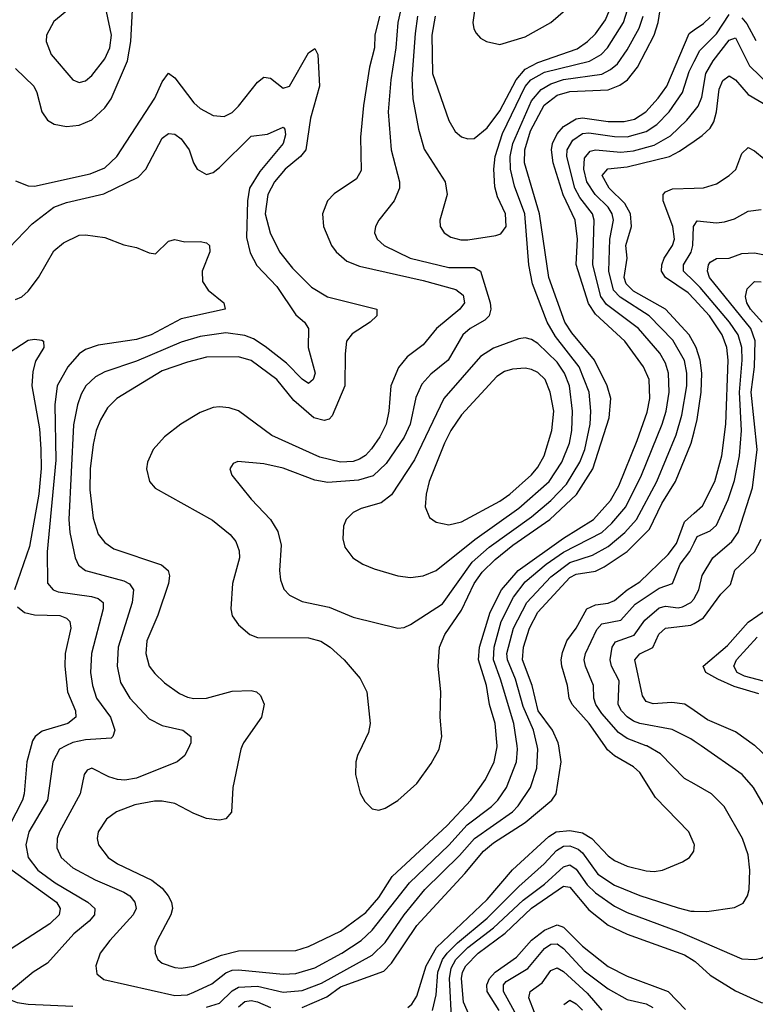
# Model space of a CAD drawing. Header units: inches. Extents: x 1305375 to 1407406, y 744550 to 841633.
# Tile 413 of 509: x 1357883 to 1360192, y 829189 to 832279. Entities that reach past the tile are written whole.
import ezdxf

# ---------------------------------------------------------------- set-up
doc = ezdxf.new("R2010")
doc.units = ezdxf.units.IN
doc.header["$MEASUREMENT"] = 0
for name, color, linetype in [('B3852', 7, 'Continuous'), ('B3853', 7, 'Continuous'), ('B3862', 7, 'Continuous'), ('B3863', 7, 'Continuous')]:
    doc.layers.add(name, color=color, linetype=linetype)

msp = doc.modelspace()

# ---------------------------------------------------------------- linework, layer by layer
at = {"layer": 'B3852', "color": 5}
for points, elevation in [([(1357919.3, 830000), (1357905.7, 829950), (1357897.3, 829850), (1357891.9, 829830), (1357830.1, 829710), (1357821.8, 829670), (1357825.7, 829650), (1357834.8, 829634.8), (1357859.7, 829610), (1357998.4, 829510), (1358010.1, 829490), (1358007.6, 829470), (1357977.9, 829442.1), (1357820, 829340), (1357780, 829320), (1357692.8, 829290), (1357630, 829257.7), (1357572.5, 829210), (1357558.4, 829190), (1357553.5, 829170)], 1620), ([(1358027.7, 830000), (1358007.9, 829990), (1357987.2, 829950), (1357971, 829830), (1357912.3, 829730), (1357902, 829690), (1357909.7, 829650), (1357940.3, 829610), (1357995, 829570), (1358096.6, 829510), (1358118.6, 829490), (1358117.6, 829470), (1358101.7, 829450), (1358053.6, 829410), (1357970, 829318.6), (1357926, 829290), (1357852.4, 829230), (1357839.1, 829210), (1357875.5, 829195.5), (1357909.6, 829189.6), (1358050, 829183)], 1640), ([(1358416.1, 830000), (1358401.5, 829970), (1358378, 829950), (1358250, 829898.5), (1358212.9, 829892.9), (1358190, 829895.1), (1358163.5, 829903.5), (1358110, 829930.6), (1358095.5, 829924.5), (1358085.8, 829910), (1358073.4, 829850), (1358008.1, 829730), (1358001.3, 829710), (1358000.3, 829680.3), (1358013.3, 829650), (1358050, 829618), (1358120.2, 829580.2), (1358210, 829541.6), (1358228.9, 829530), (1358245.1, 829510), (1358248.6, 829490), (1358239.8, 829470), (1358165.7, 829390), (1358135.8, 829350), (1358122, 829310), (1358124.9, 829284.9), (1358147.5, 829267.5), (1358370, 829217.3), (1358410, 829219.5), (1358430, 829227.4), (1358486, 829254), (1358530, 829287.9), (1358550, 829296), (1358570, 829297.7), (1358710, 829284.3), (1358750, 829286.1), (1358810, 829303.5), (1358894.1, 829350), (1358954.8, 829390), (1358990, 829421.7), (1359106.5, 829570), (1359230, 829689.1), (1359287.6, 829752.4), (1359364.5, 829810), (1359384.2, 829830), (1359410.7, 829870), (1359442.5, 829950), (1359445.9, 829990), (1359444.4, 830000)], 1660), ([(1358581.6, 830000), (1358577.3, 829990), (1358552.4, 829870), (1358548.1, 829791.9), (1358530, 829771.2), (1358510, 829767.1), (1358470, 829772.8), (1358430, 829787.9), (1358370, 829819.3), (1358330, 829826.8), (1358306.3, 829826.3), (1358244.7, 829815.3), (1358186.8, 829793.2), (1358156.1, 829770), (1358129.4, 829730), (1358126.7, 829710), (1358130.2, 829690), (1358160.6, 829650), (1358190.2, 829630), (1358298.4, 829578.4), (1358330, 829553.5), (1358349.5, 829530), (1358359.8, 829510), (1358362.4, 829490), (1358358.1, 829470), (1358314.3, 829390), (1358307.7, 829370), (1358308.4, 829350), (1358316.5, 829330), (1358330, 829318.9), (1358370, 829304.6), (1358390, 829302.7), (1358430, 829308.7), (1358516.2, 829343.8), (1358570, 829356.6), (1358750, 829358.6), (1358790, 829370.6), (1358890, 829419), (1358970, 829477.1), (1359010, 829524.5), (1359052.2, 829590), (1359224.5, 829750), (1359299.3, 829830), (1359345.1, 829894.9), (1359372.5, 829950), (1359382.3, 829997.7), (1359382.1, 830000)], 1680), ([(1358470, 829180.1), (1358510, 829193.3), (1358550, 829232.1), (1358570, 829243.5), (1358630, 829246), (1358710, 829227.3), (1358770, 829233), (1358830, 829255.3), (1358990, 829343.3), (1359030, 829383.6), (1359090.3, 829470), (1359155, 829550), (1359263.4, 829656.6), (1359310.6, 829710), (1359430, 829793), (1359448.1, 829811.9), (1359486.8, 829870), (1359506.8, 829930), (1359509.6, 829990), (1359507.3, 830000)], 1640), ([(1358770, 829179.2), (1358847.2, 829212.8), (1358890, 829243.7), (1359026.2, 829293.8), (1359050, 829318.6), (1359130, 829436.6), (1359280.7, 829599.3), (1359338.7, 829670), (1359370, 829696), (1359470, 829759.6), (1359553.7, 829830), (1359567, 829850), (1359582.9, 829950), (1359575.3, 830000)], 1620), ([(1358958, 830000), (1358944, 829970), (1358938.5, 829950), (1358936.9, 829910), (1358952.3, 829852.3), (1358966.2, 829826.2), (1358990, 829802.4), (1359010, 829798.7), (1359030, 829804.9), (1359070, 829829.1), (1359130, 829882.3), (1359175.2, 829944.8), (1359199.5, 829990), (1359201.6, 830000)], 1720), ([(1360000, 829692.2), (1359983.1, 829730), (1359878.7, 829838.7), (1359830, 829916.8), (1359810, 829934.3), (1359750, 829968.9), (1359728.2, 829988.2), (1359720, 830000)], 1580), ([(1360000, 829880.8), (1359970, 829897.7), (1359894.9, 829974.9), (1359851.2, 830000)], 1560), ([(1359101.1, 829178.9), (1359114.4, 829190), (1359130, 829214.4), (1359158.6, 829310), (1359191.9, 829368.1), (1359350, 829518.1), (1359430, 829611.1), (1359543.9, 829716.1), (1359566.8, 829730), (1359610, 829734.7), (1359650, 829727), (1359679.1, 829710), (1359730, 829655.5), (1359750, 829641), (1359790, 829623.3), (1359850, 829607.8), (1359874.4, 829605.6), (1359900.9, 829610), (1359964.1, 829635.9), (1359985.6, 829650), (1359998.9, 829670), (1360000, 829680.4)], 1580), ([(1359179.1, 829170), (1359190, 829219.5), (1359195.4, 829290), (1359210.5, 829329.5), (1359225.2, 829350), (1359257.6, 829382.4), (1359350, 829459.5), (1359450, 829559.1), (1359529.9, 829630), (1359567.6, 829672.4), (1359590, 829685.4), (1359610, 829687), (1359636.5, 829676.5), (1359650, 829664.1), (1359697.9, 829597.9), (1359750, 829563.3), (1359830, 829530.4), (1359950, 829491.6), (1359990, 829481.5), (1360000, 829481.3)], 1560), ([(1359239.4, 829130), (1359232.1, 829270), (1359237.6, 829302.4), (1359252.4, 829330), (1359290, 829367.8), (1359370.5, 829429.5), (1359463.6, 829516.4), (1359530, 829565.8), (1359590, 829620.6), (1359610, 829626.5), (1359630, 829613.2), (1359664, 829564), (1359690, 829538.7), (1359750, 829497.2), (1359790, 829477.2), (1359956, 829416), (1360000, 829396.8)], 1540), ([(1359313.7, 829110), (1359276.4, 829196.4), (1359270.4, 829270), (1359272.9, 829290), (1359283.1, 829310), (1359322.1, 829350), (1359407.3, 829412.7), (1359489.2, 829490.8), (1359590, 829560.2), (1359610, 829556.4), (1359670, 829486.2), (1359730, 829437.3), (1359790, 829409.4), (1359970, 829344.3), (1360000, 829325.4)], 1520), ([(1359387.7, 829170), (1359350.2, 829230), (1359349.5, 829250.5), (1359358, 829270), (1359375.8, 829290), (1359443, 829337), (1359490, 829390.1), (1359530, 829421.6), (1359570, 829439.2), (1359590, 829431.6), (1359650, 829371.7), (1359730, 829307.7), (1359790, 829277.6), (1359919, 829230), (1359972.6, 829172.6)], 1480), ([(1359477.9, 829090), (1359401.3, 829230), (1359401.8, 829250), (1359410, 829261.1), (1359478.6, 829301.4), (1359530, 829364.9), (1359550, 829378.5), (1359570, 829378.6), (1359590, 829364.8), (1359654.5, 829294.5), (1359730, 829238.2), (1359790, 829204.6), (1359850, 829190.8), (1359870, 829179.1)], 1460), ([(1359517.2, 829117.2), (1359481, 829210), (1359485.5, 829230), (1359522.9, 829257.1), (1359550, 829295.6), (1359570, 829304.1), (1359590, 829291.8), (1359664.2, 829224.2), (1359710.6, 829170.6)], 1440), ([(1358570, 829181.9), (1358590, 829198.1), (1358610, 829201.3), (1358630, 829197.1), (1358670, 829179)], 1620), ([(1359591, 829189), (1359610, 829202.6), (1359630, 829190.9), (1359650, 829170.9)], 1420)]:
    msp.add_lwpolyline(points, dxfattribs=dict(at, elevation=elevation))
at = {"layer": 'B3853', "color": 5}
for points, elevation in [([(1358083.9, 832350), (1357990, 832273.1), (1357967.3, 832230), (1357966.7, 832210), (1357982.2, 832170), (1358050, 832090.2), (1358070, 832081.2), (1358090, 832087.3), (1358110, 832104.1), (1358150, 832156.1), (1358166.4, 832190), (1358171.6, 832230), (1358155.8, 832304.2)], 1740), ([(1359131.7, 832290), (1359124.3, 832235.7), (1359114.1, 832094.1), (1359117.1, 832030), (1359134.9, 831934.9), (1359153, 831873), (1359219, 831770), (1359224.8, 831730), (1359202.2, 831650), (1359203.2, 831630), (1359215.8, 831610), (1359236.8, 831596.8), (1359267.5, 831587.5), (1359290, 831587.6), (1359378.1, 831601.9), (1359393.4, 831606.6), (1359409.9, 831630), (1359408.4, 831670), (1359382.5, 831722.5), (1359374.1, 831754.1), (1359371.6, 831810), (1359375.2, 831850), (1359398.5, 831921.5), (1359470, 832068.9), (1359487.1, 832090), (1359530, 832113.6), (1359671.7, 832148.3), (1359708.5, 832170), (1359728, 832190), (1359778.1, 832270), (1359809.7, 832370)], 1760), ([(1359187.3, 832290), (1359176.9, 832230), (1359178.8, 832110), (1359230, 831962.3), (1359250, 831928.3), (1359270, 831911), (1359290, 831904.4), (1359310, 831906.1), (1359350, 831939.1), (1359390, 831993.2), (1359441.4, 832090), (1359470, 832123), (1359510, 832144.7), (1359632.6, 832187.4), (1359665.9, 832210), (1359690, 832234.3), (1359721.7, 832278.3), (1359762.6, 832377.4)], 1780), ([(1359083.5, 832330), (1359070.6, 832270), (1359063.9, 832190), (1359048, 832090), (1359039.9, 831990), (1359049.1, 831870), (1359075, 831770), (1359075.3, 831750), (1359058.9, 831710), (1359010.2, 831650), (1359000.2, 831630), (1358996.9, 831610), (1359004.9, 831590), (1359026.7, 831570), (1359109.1, 831530), (1359230, 831501.4), (1359310, 831501), (1359330, 831490.2), (1359360.3, 831390), (1359362.2, 831370), (1359356.6, 831350), (1359343.6, 831336.4), (1359296.8, 831310), (1359274.2, 831290), (1359228.5, 831210), (1359173.6, 831166.4), (1359145, 831135), (1359127, 831093), (1359108.3, 831010), (1359090, 830968.5), (1359033.5, 830886.5), (1358992.6, 830847.4), (1358946.3, 830833.7), (1358850, 830827.1), (1358810, 830834), (1358710, 830871.6), (1358650, 830885.2), (1358567.5, 830892.5), (1358553.4, 830886.6), (1358543.1, 830870), (1358548.8, 830850), (1358610, 830774.3), (1358670.1, 830710.1), (1358693.1, 830673.2), (1358704, 830630), (1358699, 830550), (1358701.3, 830521.3), (1358712.3, 830492.3), (1358730, 830472.8), (1358770, 830453.5), (1358855, 830435), (1358930, 830404.4), (1359070, 830369.2), (1359090, 830372.1), (1359110, 830381.5), (1359210, 830445.6), (1359303.8, 830576.2), (1359356.6, 830623.4), (1359490, 830718.4), (1359550.6, 830770), (1359599.1, 830820.9), (1359641.5, 830890), (1359656.6, 830930), (1359673.5, 831010), (1359676.1, 831050), (1359670.5, 831110), (1359639.2, 831190), (1359565.1, 831285.1), (1359538.3, 831330), (1359493.3, 831450), (1359481.6, 831510), (1359468.7, 831670), (1359436.6, 831756.6), (1359423.4, 831810), (1359422.9, 831850), (1359430.6, 831890), (1359490, 832024.2), (1359519.8, 832060.2), (1359550, 832077.8), (1359590, 832091.1), (1359710, 832107.9), (1359737.8, 832122.2), (1359759.3, 832140.7), (1359790, 832183.9), (1359827.4, 832252.6), (1359840.1, 832290)], 1740), ([(1359201.6, 830000), (1359207.9, 830030), (1359202.8, 830090), (1359205.3, 830170), (1359196.5, 830250), (1359200.5, 830310), (1359217.5, 830350), (1359270, 830426.3), (1359310, 830510), (1359334.5, 830545.5), (1359375.2, 830584.8), (1359430.6, 830630), (1359547.4, 830710), (1359631.2, 830788.8), (1359682.2, 830870), (1359733.2, 831030), (1359738.6, 831090), (1359727, 831130), (1359687.7, 831210), (1359616.5, 831296.5), (1359594.3, 831330), (1359544.3, 831470), (1359514.4, 831670), (1359467.3, 831830), (1359469.1, 831870), (1359486.5, 831930), (1359529.4, 832010.6), (1359570, 832041.5), (1359610, 832053.2), (1359730, 832058.8), (1359766.9, 832073.1), (1359790.8, 832090), (1359822.6, 832130), (1359874.5, 832230), (1359887.4, 832270), (1359897, 832330)], 1720), ([(1359313.9, 832330), (1359305.5, 832270), (1359308.6, 832250), (1359316.2, 832236.2), (1359330, 832221), (1359348.9, 832210), (1359390, 832200.9), (1359470, 832224.5), (1359550.3, 832270.3), (1359619.7, 832330)], 1820), ([(1357870, 832125.1), (1357927.7, 832070), (1357937.3, 832050), (1357952.5, 831990), (1357970, 831963.9), (1357991, 831951), (1358030, 831944.1), (1358070, 831947.9), (1358110, 831964.9), (1358150, 832001.9), (1358169.9, 832030), (1358221.2, 832150), (1358231.8, 832210), (1358237.2, 832310)], 1720), ([(1359013, 832290), (1358998.2, 832230), (1358996.4, 832190), (1358980.7, 832130), (1358962.7, 832010), (1358953, 831910), (1358954.7, 831805.3), (1358940.3, 831779.7), (1358870, 831732), (1358849.4, 831710), (1358833.5, 831670), (1358836.8, 831630), (1358862.2, 831570), (1358876.8, 831550), (1358910, 831521.6), (1358950, 831505.2), (1359150, 831460.4), (1359251.9, 831431.9), (1359274.8, 831414.8), (1359279.4, 831390), (1359265.1, 831370), (1359191.1, 831310), (1359150, 831258.8), (1359099.6, 831220.4), (1359072.3, 831187.8), (1359048.2, 831130), (1359042.3, 831050), (1359033.3, 831010), (1359013.4, 830970), (1358987.6, 830932.4), (1358968.3, 830911.7), (1358950, 830900.1), (1358930, 830892.7), (1358890, 830890.6), (1358825.6, 830905.6), (1358674.1, 830974.1), (1358570, 831051.1), (1358540.8, 831060.8), (1358510, 831064.3), (1358490, 831062), (1358450, 831045.8), (1358389.2, 831010), (1358337.5, 830970), (1358301.8, 830930), (1358284.1, 830890), (1358281.5, 830870), (1358290.2, 830830), (1358308.6, 830808.6), (1358488.2, 830708.2), (1358543.6, 830663.6), (1358561.5, 830641.5), (1358572.4, 830612.4), (1358573.4, 830590), (1358551.2, 830510), (1358545.5, 830430), (1358550, 830408.5), (1358570, 830380.3), (1358606, 830350), (1358630, 830339.8), (1358790, 830339.4), (1358828.7, 830328.7), (1358857.6, 830310), (1358901.2, 830270), (1358952.1, 830212.1), (1358972.4, 830170), (1358983.2, 830070), (1358977.7, 830042.3), (1358958, 830000)], 1720), ([(1359382.1, 830000), (1359375.2, 830070), (1359358.3, 830130), (1359348.1, 830190), (1359323.3, 830270), (1359326.6, 830310), (1359359.8, 830420.2), (1359396, 830490), (1359448.3, 830550), (1359590, 830652.4), (1359684.5, 830710), (1359737.3, 830770), (1359764.1, 830815.9), (1359821.3, 830958.7), (1359852.3, 831047.7), (1359861.4, 831090), (1359859.4, 831150), (1359841.2, 831190), (1359782.1, 831270), (1359690, 831354.5), (1359668.1, 831388.1), (1359629.9, 831510.1), (1359634.5, 831590), (1359626.2, 831650), (1359589.5, 831729.5), (1359558, 831830), (1359552, 831870), (1359555.4, 831890), (1359570, 831920.5), (1359590, 831943.4), (1359630, 831967.8), (1359650, 831970.3), (1359730, 831959.7), (1359780.6, 831959.3), (1359813.4, 831966.6), (1359848.3, 831990), (1359887.7, 832032.3), (1359914.4, 832070), (1359984.1, 832235.9), (1360000, 832246.7)], 1680), ([(1357870, 831773.2), (1357910, 831757.2), (1357930, 831756.2), (1358104.5, 831795.5), (1358150, 831813.5), (1358188.1, 831850), (1358307, 832033), (1358330, 832084), (1358350, 832111.3), (1358370, 832096.8), (1358430, 832017.7), (1358450, 832000.1), (1358490, 831978.3), (1358525.2, 831974.8), (1358550, 831987.1), (1358570, 832006.9), (1358630, 832082.3), (1358650, 832098.9), (1358670, 832095.6), (1358710, 832063.7), (1358729.6, 832070), (1358790, 832174.9), (1358810, 832188.5), (1358818.9, 832170), (1358824.6, 832070), (1358795.9, 831970), (1358780.9, 831870), (1358764.9, 831850), (1358716.1, 831810), (1358682.9, 831770), (1358662.2, 831730), (1358654.2, 831670), (1358669.3, 831610), (1358699.2, 831550), (1358739, 831499), (1358799.1, 831439.1), (1358849.3, 831409.3), (1359004.6, 831370), (1359004.1, 831350), (1358982.8, 831330), (1358926.7, 831293.3), (1358909.5, 831270), (1358904.6, 831230), (1358903.8, 831130), (1358864.5, 831035.5), (1358854.8, 831025.2), (1358838.4, 831021.6), (1358806.8, 831030), (1358744.1, 831084.1), (1358689.9, 831150), (1358610, 831209.5), (1358570, 831221.2), (1358470, 831219.4), (1358410, 831204.6), (1358330, 831177.5), (1358187.8, 831090), (1358159.1, 831060.9), (1358136.7, 831023.3), (1358123.4, 830990), (1358114.2, 830945.8), (1358104.7, 830870), (1358103.7, 830803.7), (1358114.2, 830714.2), (1358130, 830664.5), (1358150, 830638), (1358178.7, 830618.7), (1358328.1, 830568.1), (1358349.4, 830550), (1358353.7, 830533.7), (1358350.6, 830510), (1358317.1, 830410), (1358282.1, 830330), (1358278.8, 830290), (1358290.1, 830250), (1358306.9, 830226.8), (1358338.1, 830198.1), (1358384.8, 830164.8), (1358410, 830153.2), (1358430, 830148.5), (1358469.6, 830149.6), (1358550, 830171.7), (1358610, 830174.4), (1358626, 830170), (1358638.6, 830158.6), (1358651, 830131), (1358642.2, 830090), (1358586, 830010), (1358581.6, 830000)], 1680), ([(1359444.4, 830000), (1359434.1, 830070), (1359392.8, 830210), (1359370, 830270), (1359372.6, 830310), (1359394, 830390), (1359432.8, 830467.2), (1359470, 830514.7), (1359535.9, 830570), (1359590, 830607.6), (1359710, 830670.1), (1359741.3, 830698.7), (1359785.5, 830750), (1359835.2, 830850), (1359899.7, 831010), (1359912.7, 831050), (1359921.8, 831110), (1359919.9, 831170), (1359910, 831200.6), (1359892.3, 831232.3), (1359825.5, 831310), (1359725.3, 831385.3), (1359707.4, 831410), (1359681.9, 831510), (1359686.6, 831650), (1359680.6, 831670), (1359641.3, 831721.3), (1359626, 831750), (1359600.9, 831850), (1359601.1, 831870), (1359619, 831901), (1359650, 831922), (1359670, 831924.2), (1359750, 831912.3), (1359790, 831911.7), (1359850, 831927.7), (1359883.4, 831950), (1359922.2, 831990), (1359963.9, 832050), (1359984.1, 832115.9), (1360000, 832147.5)], 1660), ([(1359507.3, 830000), (1359495.5, 830050), (1359463.9, 830123.9), (1359439, 830210), (1359414, 830270), (1359412.7, 830290), (1359433.4, 830370), (1359474.9, 830450), (1359550, 830531.1), (1359610, 830575.6), (1359681.3, 830598.7), (1359730, 830625.8), (1359783.1, 830670), (1359818.9, 830710), (1359883.3, 830830), (1359943.5, 830976.5), (1359961.8, 831038.2), (1359977.3, 831130), (1359977.7, 831170), (1359969.5, 831209.5), (1359933.1, 831273.1), (1359859.2, 831350), (1359767.6, 831407.6), (1359746.5, 831430), (1359732.6, 831490), (1359735.4, 831590), (1359747.5, 831650), (1359742.4, 831670), (1359729.9, 831690), (1359689.4, 831730), (1359662.9, 831770), (1359653.4, 831810), (1359656.1, 831843.9), (1359673.5, 831866.5), (1359690, 831870.3), (1359770, 831863.6), (1359810, 831867.3), (1359874.8, 831885.2), (1359925.7, 831914.3), (1359976.8, 831963.2), (1360000, 831992.1)], 1640), ([(1357850, 831562.6), (1357921.9, 831638.1), (1357990.7, 831690), (1358030, 831704.7), (1358147.3, 831732.7), (1358254.9, 831785.1), (1358278.9, 831810), (1358330, 831907.2), (1358350, 831922), (1358370, 831919.2), (1358390, 831904.9), (1358415.5, 831870), (1358428.7, 831830), (1358440.6, 831810), (1358470, 831793.4), (1358490, 831798.8), (1358510, 831814.9), (1358610, 831913.8), (1358660.9, 831919.1), (1358710, 831941.7), (1358715.4, 831935.4), (1358717, 831917), (1358710.6, 831890), (1358637.4, 831802.6), (1358605, 831750), (1358597.9, 831710), (1358594.9, 831594.9), (1358607, 831547), (1358627.6, 831507.6), (1358690, 831441.3), (1358750, 831352.8), (1358776.9, 831330), (1358789.3, 831310), (1358788.3, 831250), (1358810.9, 831170), (1358804.2, 831150), (1358790, 831137.7), (1358770, 831150.8), (1358720.7, 831200.7), (1358653.3, 831253.3), (1358616.9, 831276.9), (1358590, 831288.2), (1358530, 831296.1), (1358450, 831284.4), (1358390, 831267.1), (1358250, 831207), (1358150, 831173.6), (1358121.6, 831158.4), (1358091.3, 831130), (1358076.4, 831103.6), (1358064.5, 831070), (1358052.1, 831007.9), (1358037.9, 830710), (1358040.9, 830670), (1358057.2, 830590), (1358067.5, 830567.5), (1358090.1, 830550.1), (1358210, 830517.7), (1358228.2, 830508.2), (1358240.4, 830490), (1358236.2, 830450), (1358192.4, 830310), (1358189.2, 830250), (1358199.4, 830199.4), (1358228.8, 830150), (1358290, 830084.6), (1358330, 830063.9), (1358394.9, 830050), (1358420.3, 830030), (1358420.9, 830010), (1358416.1, 830000)], 1660), ([(1360000, 831261.6), (1359984.7, 831290), (1359909.9, 831370), (1359810, 831427.4), (1359787.1, 831450), (1359780.4, 831470), (1359789.7, 831530), (1359786.2, 831570), (1359803.9, 831630), (1359800.9, 831670), (1359782.2, 831702.2), (1359732.9, 831750), (1359711.6, 831790), (1359729.4, 831810.6), (1359790, 831817.4), (1359922.3, 831850), (1359954, 831866), (1360000, 831897.6)], 1620), ([(1360000, 831402), (1359981.8, 831421.8), (1359909.9, 831470), (1359897.9, 831490), (1359899, 831510), (1359906.3, 831530), (1359932.5, 831570), (1359938.1, 831590), (1359933.5, 831630), (1359902.9, 831710), (1359903.1, 831730), (1359910, 831738.2), (1359932.2, 831747.8), (1360000, 831750.2)], 1580), ([(1360000, 831457.2), (1359967.1, 831490), (1359966.4, 831510), (1359990.4, 831549.6), (1359996.5, 831570), (1359998.2, 831630), (1360000, 831632.7)], 1560), ([(1357870, 831401.3), (1357890, 831409.6), (1357910, 831426.7), (1357942.4, 831470), (1357990, 831554), (1358021.2, 831578.8), (1358070, 831602.7), (1358090, 831604.1), (1358150, 831595.2), (1358210, 831572.2), (1358250, 831564.4), (1358290, 831547), (1358310, 831544.2), (1358350, 831583.7), (1358370, 831589), (1358401.9, 831581.8), (1358450, 831583.2), (1358470, 831578.4), (1358479.3, 831570), (1358479.5, 831550), (1358456.1, 831490), (1358457, 831457), (1358475.3, 831430), (1358524.4, 831390), (1358528.2, 831370), (1358390, 831340.1), (1358295.7, 831290), (1358250, 831275.5), (1358130, 831257), (1358090, 831244), (1358069.6, 831230), (1358033.9, 831190), (1358001, 831130), (1357993.6, 831070), (1357996.6, 830896.6), (1357969.4, 830609.4), (1357970.6, 830510.6), (1357988.2, 830490), (1358003.9, 830483.9), (1358108.9, 830468.9), (1358130, 830462.6), (1358145.5, 830450), (1358145.7, 830430), (1358108.1, 830290), (1358105.6, 830230), (1358111.7, 830190), (1358124.2, 830150), (1358168.1, 830090), (1358182.2, 830050), (1358175.9, 830030), (1358170, 830024.8), (1358090, 830018.9), (1358050, 830011.2), (1358027.7, 830000)], 1640), ([(1357850, 831234.8), (1357910, 831272.7), (1357930, 831276.3), (1357952.8, 831272.8), (1357958, 831270), (1357958.8, 831250), (1357932.8, 831207.2), (1357924.7, 831175.3), (1357921.2, 831130), (1357944.9, 830995.1), (1357950, 830931), (1357950.3, 830870.3), (1357943.5, 830790), (1357914.1, 830625.9), (1357867.1, 830490)], 1620), ([(1359575.3, 830000), (1359573.8, 830010), (1359555.2, 830050), (1359510.4, 830110), (1359491.9, 830190), (1359460.9, 830270), (1359464.4, 830310), (1359483.1, 830370), (1359510, 830420.1), (1359610, 830528.7), (1359630, 830538.9), (1359690, 830548.5), (1359718, 830562), (1359790.3, 830610), (1359860.3, 830679.7), (1359899.1, 830760.9), (1359941.9, 830830), (1359990.7, 830950), (1360000, 830985.6)], 1620), ([(1359720, 830000), (1359670.5, 830070.5), (1359617.5, 830130), (1359607.7, 830150), (1359603, 830190), (1359584.5, 830250), (1359583, 830270), (1359586.7, 830293.3), (1359600.7, 830330), (1359630.3, 830370), (1359663.7, 830430), (1359690, 830442.7), (1359730, 830448.2), (1359750, 830456.5), (1359789.8, 830490.2), (1359830, 830515.2), (1359918.9, 830601.1), (1359944.6, 830635.4), (1359970, 830703.1), (1360000, 830730)], 1580), ([(1359851.2, 830000), (1359850, 830000.7), (1359790, 830022.9), (1359762.6, 830042.6), (1359710, 830102), (1359692, 830130), (1359685.8, 830150), (1359684.2, 830190), (1359659.2, 830250), (1359655.4, 830270), (1359659.1, 830290), (1359694.7, 830365.3), (1359710, 830383.3), (1359770, 830394.9), (1359815.1, 830444.9), (1359890, 830494.7), (1359932.5, 830510), (1359956.2, 830570), (1359986.1, 830610), (1360000, 830637.5)], 1560), ([(1357876.4, 830436.4), (1357898.7, 830418.7), (1357930, 830410.9), (1358009, 830409), (1358030, 830400.7), (1358040.8, 830390), (1358043.6, 830370), (1358026.4, 830290), (1358024.8, 830250), (1358032.9, 830170), (1358058, 830110), (1358059.8, 830090), (1358034.2, 830070), (1357953.4, 830046.6), (1357931.8, 830030), (1357923.7, 830016.3), (1357919.3, 830000)], 1620), ([(1360000, 830015.4), (1359990, 830022.3), (1359931.3, 830051.3), (1359830, 830070.2), (1359810, 830077.3), (1359790, 830091.1), (1359772.6, 830110), (1359761.9, 830130), (1359764.5, 830204.5), (1359741.2, 830250), (1359737, 830270), (1359742.4, 830310), (1359753.2, 830326.8), (1359812.4, 830347.6), (1359845.2, 830394.8), (1359890, 830433), (1359910, 830438.1), (1359950, 830433.6), (1359963.4, 830436.6), (1359989.9, 830450), (1359999.2, 830460.9), (1360000, 830462.4)], 1540), ([(1360000, 830110.9), (1359971, 830131), (1359930, 830136.2), (1359871.7, 830131.7), (1359850, 830139.6), (1359837.6, 830157.6), (1359813.5, 830270), (1359830, 830288.9), (1359870.7, 830309.3), (1359889.7, 830350.3), (1359910, 830369.7), (1359990, 830379.1), (1360000, 830384.7)], 1520)]:
    msp.add_lwpolyline(points, dxfattribs=dict(at, elevation=elevation))
for points, elevation in [([(1359470, 831280.5), (1359450, 831277.2), (1359370, 831248.2), (1359330, 831221.6), (1359214.3, 831090), (1359122.4, 830897.6), (1359050, 830788.4), (1359017.3, 830762.7), (1358955.1, 830744.9), (1358930, 830732.9), (1358907.7, 830710), (1358899.6, 830690), (1358897.3, 830650), (1358903.9, 830623.9), (1358928.8, 830590), (1358960.4, 830570), (1358995.8, 830555.8), (1359070, 830533.5), (1359110, 830528.7), (1359150, 830533.7), (1359190, 830550.7), (1359311.8, 830648.2), (1359450, 830745.9), (1359544.8, 830830), (1359584.5, 830890), (1359609, 830950), (1359616.2, 830990), (1359618.4, 831050), (1359608.7, 831130), (1359593.1, 831170), (1359570, 831203.8), (1359510, 831262.6), (1359490, 831275.3)], 1760), ([(1359470, 831185.1), (1359430, 831182.4), (1359404.9, 831175.1), (1359380.5, 831159.5), (1359270, 831038.7), (1359236.3, 830990), (1359216.5, 830950), (1359168.8, 830830), (1359158.7, 830790), (1359156, 830750), (1359170, 830717), (1359190, 830702.4), (1359230, 830694.2), (1359270, 830703.3), (1359390, 830768), (1359421.3, 830790), (1359490, 830850.5), (1359510, 830874.4), (1359529.3, 830910), (1359553.3, 830990), (1359559.3, 831050), (1359547.8, 831110), (1359532.1, 831150), (1359510, 831171.8), (1359490, 831181.5)], 1780)]:
    msp.add_lwpolyline(points, close=True, dxfattribs=dict(at, elevation=elevation))
at = {"layer": 'B3862', "color": 5}
for points, elevation in [([(1360000, 829396.8), (1360150, 829331.6), (1360190.5, 829329.5), (1360210, 829334.3), (1360236.8, 829350), (1360249.9, 829370.1), (1360256.9, 829403.1), (1360267.8, 829490), (1360268.6, 829570), (1360256.9, 829710), (1360221.1, 829810), (1360186.1, 829870), (1360151.3, 829910), (1360022.1, 830000)], 1540), ([(1360000, 829325.4), (1360003.3, 829323.3), (1360050, 829281.2), (1360130, 829231.9), (1360210, 829194.8), (1360228.1, 829191.9), (1360262.8, 829197.2), (1360290.9, 829210), (1360310, 829234.4), (1360341.5, 829350), (1360351.8, 829550), (1360343.4, 829650), (1360339.7, 829779.7), (1360320.8, 829850), (1360299.9, 829890), (1360265.7, 829930), (1360191.6, 830000)], 1520), ([(1360000, 829481.3), (1360039.5, 829480.5), (1360126.6, 829493.4), (1360153.5, 829506.5), (1360168, 829530), (1360173, 829550), (1360174.6, 829610), (1360170, 829658), (1360152.4, 829710), (1360093.9, 829810), (1360054.6, 829850), (1360000, 829880.8)], 1560), ([(1360000, 829680.4), (1360001, 829690), (1360000, 829692.2)], 1580)]:
    msp.add_lwpolyline(points, dxfattribs=dict(at, elevation=elevation))
at = {"layer": 'B3863', "color": 5}
for points, elevation in [([(1360000, 832147.5), (1360017.6, 832182.4), (1360070, 832234.9), (1360110, 832294.7)], 1660), ([(1360000, 832246.7), (1360030, 832267.1), (1360050, 832286.9)], 1680), ([(1360150, 832284.5), (1360165.5, 832265.5), (1360193.7, 832213.7)], 1660), ([(1360000, 831992.1), (1360012.4, 832007.6), (1360024, 832036), (1360036.8, 832110), (1360060.1, 832150), (1360110, 832214.8), (1360130, 832222.3), (1360174.2, 832134.2), (1360240.3, 832070)], 1640), ([(1360000, 831897.6), (1360025.1, 831914.9), (1360050, 831938.1), (1360061.5, 831958.5), (1360070.7, 831989.3), (1360079.1, 832060.9), (1360090, 832088.1), (1360110, 832103.1), (1360130, 832089.6), (1360170, 832043.8), (1360230, 832008)], 1620), ([(1360000, 831750.2), (1360030, 831751.3), (1360070, 831763.4), (1360110, 831789.7), (1360130.8, 831809.2), (1360150, 831859.2), (1360170, 831877.3), (1360190, 831866.8), (1360250, 831816.6)], 1580), ([(1360000, 831632.7), (1360010, 831647.7), (1360070, 831641.8), (1360095.7, 831644.3), (1360126.4, 831653.6), (1360170, 831678), (1360210, 831683.1)], 1560), ([(1360000, 830462.4), (1360015.1, 830490), (1360025.6, 830534.4), (1360058.4, 830590), (1360118.5, 830641.5), (1360138.7, 830670), (1360183.3, 830810), (1360197.5, 830930), (1360179.4, 831110), (1360189.6, 831190), (1360191.4, 831271.4), (1360178.4, 831310), (1360048.6, 831470), (1360042.1, 831490), (1360045, 831510), (1360050, 831517.7), (1360070, 831529.5), (1360110, 831530.6), (1360150, 831544.8), (1360190, 831547.3), (1360220.8, 831540.8)], 1540), ([(1360000, 830637.5), (1360010, 830657.3), (1360050, 830674.7), (1360070, 830693.1), (1360107.1, 830772.9), (1360127.3, 830832.7), (1360142.4, 830910), (1360148.7, 830990), (1360142, 831110), (1360150.8, 831210), (1360149.7, 831250), (1360138.3, 831290), (1360111.4, 831330), (1360018.7, 831438.7), (1360000, 831457.2)], 1560), ([(1360213.4, 831330), (1360177, 831370), (1360165.4, 831390), (1360161.7, 831410), (1360166.2, 831433.8), (1360190, 831456.8), (1360210, 831455.8)], 1520), ([(1360000, 830730), (1360026.4, 830753.6), (1360065.5, 830830), (1360087.1, 830910), (1360099.8, 831010), (1360107.1, 831210), (1360103.1, 831250), (1360088.3, 831290), (1360047.9, 831350), (1360000, 831402)], 1580), ([(1360000, 830985.6), (1360010, 831024), (1360022.7, 831110), (1360023.8, 831170), (1360019, 831210), (1360006.2, 831250), (1360000, 831261.6)], 1620), ([(1360000, 830384.7), (1360030, 830401.6), (1360084, 830476), (1360113.9, 830506.1), (1360128, 830552), (1360190, 830608.6), (1360210, 830649.1)], 1520), ([(1360203.1, 830163.1), (1360126, 830186.1), (1360074.2, 830210), (1360036.4, 830230), (1360028.7, 830250), (1360105.1, 830314.9), (1360170, 830387.9), (1360230.9, 830430)], 1480), ([(1360317.3, 830177.3), (1360158.7, 830218.7), (1360135.5, 830230), (1360124.2, 830250), (1360133.2, 830270), (1360198.3, 830341.7)], 1460), ([(1360191.6, 830000), (1360190, 830001.5), (1360130, 830044.5), (1360041.9, 830081.9), (1360000, 830110.9)], 1520), ([(1360022.1, 830000), (1360000, 830015.4)], 1540)]:
    msp.add_lwpolyline(points, dxfattribs=dict(at, elevation=elevation))

doc.saveas('drawing.dxf')
